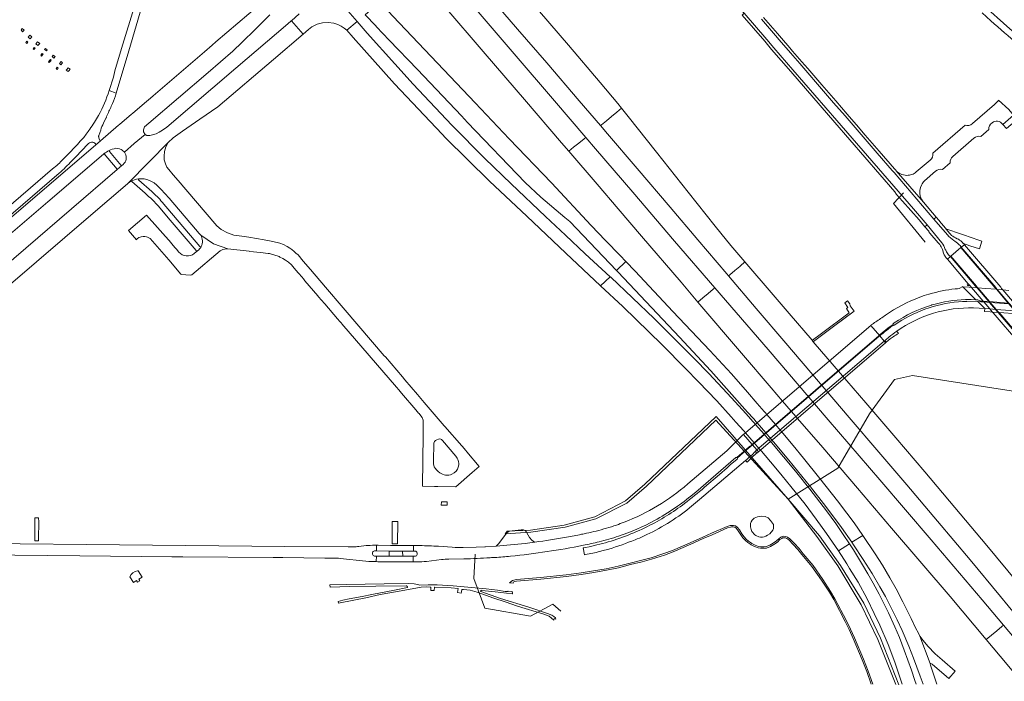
# Model space of a CAD drawing. Extents: x 148869 to 161638, y 453607 to 469810.
# Tile 745 of 1056: x 156221 to 156751, y 466502 to 466857. Entities that reach past the tile are written whole.
import ezdxf
from ezdxf.lldxf.tags import DXFTag

# ---------------------------------------------------------------- set-up
doc = ezdxf.new("R2010")
doc.units = 0
for name, color, linetype, lineweight in [('B-OI-RI-PERSLEIDING-G-niet meenemen', 190, 'RI-PERS', 18), ('B-RO-VH-VERHARDING_ASFALT-GV', 251, 'CONTINUOUS', 18), ('B-RO-VH-VERHARDING_BEDRIJFSVLOERPLAAT-GV', 251, 'CONTINUOUS', 18), ('B-RO-VH-VERHARDING_GESLOTEN-GV', 251, 'CONTINUOUS', 18), ('B-RO-VH-VERHARDING_GRASBETONSTEEN-GV', 251, 'CONTINUOUS', 18), ('B-RO-VH-VERHARDING_HALFVERHARDING_GRIND-GV', 251, 'CONTINUOUS', 18), ('B-RO-VH-VERHARDING_OPEN-GV', 251, 'CONTINUOUS', 18), ('B-RO-VH-VERHARDING_TEGEL_RUBBER-GV', 251, 'CONTINUOUS', 18)]:
    doc.layers.add(name, color=color, linetype=linetype, lineweight=lineweight)
tags = doc.linetypes.add('RI-PERS', pattern='A,7,-2,["P",Standard,S=1.8,R=0,X=-0.5,Y=-0.9],-2,7,-2,[102,NLCS.SHX,S=1,R=180,X=0,Y=0],-2', length=22).pattern_tags.tags
tags[6] = DXFTag(74, 10)

msp = doc.modelspace()

# ---------------------------------------------------------------- linework, layer by layer
at = {"layer": 'B-OI-RI-PERSLEIDING-G-niet meenemen'}
for p, q in [((156691.1, 466758.5), (156696.47, 466764.31)), ((156691.1, 466758.5), (156708.1, 466737.8)), ((156678.14, 466645.47), (156691.58, 466663.94)), ((156691.58, 466663.94), (156701.3, 466666.03)), ((156701.3, 466666.03), (156785.4, 466652.9)), ((156595.72, 466644.06), (156557.36, 466607.66)), ((156558.38, 466606.59), (156595.61, 466642.09)), ((156595.61, 466642.09), (156634.39, 466599.47)), ((156595.72, 466644.06), (156634.39, 466599.47)), ((156661.23, 466616.31), (156678.14, 466645.47)), ((156661.23, 466616.31), (156634.39, 466599.47)), ((156557.36, 466607.66), (156547, 466598.66)), ((156547.69, 466597.44), (156558.38, 466606.59)), ((156634.39, 466599.47), (156649.92, 466579.44)), ((156634.39, 466599.47), (156651.25, 466579.81)), ((156547, 466598.66), (156530.45, 466590.09)), ((156531.14, 466588.91), (156547.69, 466597.44)), ((156530.45, 466590.09), (156514.08, 466585.59)), ((156514.58, 466584.5), (156531.14, 466588.91)), ((156495.94, 466582.94), (156483.48, 466582.39)), ((156514.08, 466585.59), (156495.94, 466582.94)), ((156496.19, 466581.84), (156514.58, 466584.5)), ((156483.48, 466582.39), (156482.37, 466580.99)), ((156496.19, 466581.84), (156482.37, 466580.99)), ((156649.92, 466579.44), (156661.22, 466563.63)), ((156651.25, 466579.81), (156662.67, 466563.94)), ((156465.44, 466556.84), (156466.15, 466570.02)), ((156661.22, 466563.63), (156673.75, 466542.81)), ((156662.67, 466563.94), (156675.06, 466543.56)), ((156465.44, 466556.84), (156471.33, 466540.88)), ((156471.33, 466540.88), (156495.92, 466536.56)), ((156495.92, 466536.56), (156507.97, 466543.13)), ((156512.31, 466539.41), (156507.97, 466543.13)), ((156673.75, 466542.81), (156682.61, 466524.16)), ((156675.06, 466543.56), (156684.02, 466524.78)), ((156684.02, 466524.78), (156693.91, 466499.78)), ((156682.61, 466524.16), (156692.33, 466499.84))]:
    msp.add_line(p, q, dxfattribs=at)
at = {"layer": 'B-RO-VH-VERHARDING_ASFALT-GV', "flags": 128}
for points in [[(156469.49, 467024.76), (156476.63, 467016.41), (156489.06, 467001.98), (156506.35, 466981.99), (156540.66, 466942.3), (156553.99, 466926.83), (156569.78, 466908.56), (156571.73, 466906.3), (156599.9, 466873.59), (156603.5, 466869.39), (156610.81, 466860.92), (156622.99, 466846.83), (156626.71, 466842.39), (156636.98, 466830.54), (156660.69, 466803.18), (156701.87, 466755.63), (156709.1, 466747.05), (156717.06, 466737.5)], [(156350.37, 466865.63), (156326.79, 466845.5), (156324.89, 466843.81), (156320.68, 466840.2), (156293.03, 466816.47), (156291.61, 466815.25), (156288.41, 466812.55), (156281.96, 466807.03), (156281.54, 466806.68), (156274.98, 466801.06), (156274.92, 466801.02), (156274.49, 466800.65), (156264.77, 466792.22), (156262.1, 466790), (156212.1, 466747.1), (156216.49, 466742.41), (156217.65, 466743.42), (156236.49, 466759.52), (156265.14, 466784.11), (156266.56, 466785.27)], [(156283.41, 466866.46), (156283.35, 466865.84), (156276.05, 466841.87), (156272.54, 466829.89), (156271.74, 466826.59), (156269.51, 466819.31), (156273.28, 466817.95), (156279.98, 466840.69), (156287, 466864.48)], [(156371.66, 466860.61), (156367.38, 466856.86), (156373.8, 466849.7), (156376.63, 466852.12), (156378.45, 466853.61), (156381.3, 466854.99), (156384.11, 466855.78), (156387.09, 466855.97), (156390.22, 466855.62), (156392.4, 466854.9), (156394.25, 466854.03), (156395.84, 466852.95), (156397.2, 466851.85), (156402.69, 466856.4), (156394, 466866.56)], [(156786.33, 466821.08), (156800.63, 466809.93), (156815.98, 466797.49), (156831.8, 466784.11), (156845.06, 466772.54), (156856.49, 466762.07), (156858.7, 466764.73), (156847.49, 466774.98), (156834.37, 466786.54), (156816.58, 466801.5), (156799.54, 466815.25), (156788.52, 466823.81), (156783.39, 466827.8), (156768.36, 466839.92), (156753.63, 466852.48), (156738.48, 466866.17)], [(156277.67, 466786.14), (156282.9, 466790.81), (156288.72, 466795.78), (156287.94, 466797.04), (156287.82, 466798.27), (156288.43, 466799.75), (156290.82, 466801.83), (156322.71, 466829.1), (156335.93, 466840.56), (156341.01, 466845.43), (156347.96, 466852.19), (156355.83, 466860.01)], [(156671.18, 466800.87), (156667.28, 466805.4), (156666.2, 466806.63), (156660.02, 466813.79), (156652.51, 466822.48), (156645.02, 466831.17), (156641.88, 466834.79), (156636.87, 466840.58), (156635.37, 466842.31), (156630.82, 466847.55), (156628.72, 466850), (156621.22, 466858.7)], [(156738.78, 466861.14), (156743.45, 466856.91)], [(156216.46, 466715.24), (156259.56, 466752.28), (156279.31, 466769.16), (156291.18, 466781.13), (156301.21, 466791.37), (156303.91, 466793.97), (156308.93, 466797.49), (156318.28, 466803.91), (156327.84, 466810.66), (156357.71, 466835.98), (156373.8, 466849.7), (156367.38, 466856.86), (156367.29, 466856.79), (156365.57, 466855.19), (156337.5, 466831.34), (156300.43, 466799.58), (156298.16, 466797.95), (156296.35, 466796.9), (156294.63, 466795.99), (156292.77, 466795.43), (156291.28, 466795.09), (156289.78, 466795.11), (156288.72, 466795.78), (156282.9, 466790.81), (156277.67, 466786.14)], [(156720.07, 466741.68), (156712.8, 466750.16), (156706.71, 466757.39), (156691.36, 466775.22), (156690.45, 466776.27), (156682.28, 466785.72), (156674.79, 466794.4), (156666.15, 466804.41), (156665.07, 466805.65), (156658.88, 466812.81), (156651.38, 466821.5), (156643.88, 466830.19), (156640.75, 466833.81), (156635.73, 466839.6), (156629.68, 466846.58), (156627.58, 466849.02), (156620.08, 466857.71)], [(156620.08, 466857.71), (156627.58, 466849.02), (156629.68, 466846.58), (156635.73, 466839.6), (156640.75, 466833.81), (156643.88, 466830.19), (156651.38, 466821.5), (156658.88, 466812.81), (156665.07, 466805.65), (156666.15, 466804.41), (156674.79, 466794.4), (156682.28, 466785.72), (156690.45, 466776.27), (156691.36, 466775.22), (156706.71, 466757.39), (156712.8, 466750.16), (156714.01, 466751.17), (156707.17, 466759.24), (156692.5, 466776.2)], [(156273.28, 466817.95), (156269.51, 466819.31)], [(156747.02, 466813.45), (156746.17, 466812.61), (156745.33, 466811.79), (156733.49, 466801.53)], [(156749.76, 466801.26), (156749.93, 466801.07), (156755.64, 466806.02), (156753.06, 466809.19), (156747.56, 466814.18)], [(156266.37, 466801.81), (156267.65, 466804.53), (156267.82, 466804.45), (156268.03, 466804.94), (156267.87, 466805.01), (156268.7, 466806.8)], [(156692.1, 466776.67), (156691.59, 466777.26), (156683.42, 466786.7), (156675.92, 466795.38), (156671.18, 466800.87)], [(156729.53, 466800.74), (156712.18, 466785.58)], [(156264.31, 466792.9), (156263.98, 466793.82), (156263.89, 466794.03), (156263.86, 466794.13), (156263.84, 466794.24), (156263.82, 466794.35), (156263.8, 466794.46), (156263.8, 466794.57), (156263.8, 466794.68), (156263.8, 466794.79), (156263.82, 466794.9), (156263.84, 466795.01), (156263.9, 466795.23), (156264.9, 466798.06)], [(156738.05, 466794.63), (156742.35, 466798.32)], [(156262.1, 466790), (156264.77, 466792.22)], [(156354.95, 466731.7), (156355.61, 466731.62), (156360.85, 466730), (156361.12, 466729.8), (156362.73, 466729.07), (156364.23, 466728.18), (156365.86, 466727.01), (156367.39, 466725.58), (156368.91, 466723.87), (156371, 466721.31), (156371.39, 466720.96), (156373.02, 466719.06), (156373.9, 466718.05), (156374.7, 466716.97), (156381.66, 466708.86), (156382.07, 466708.46), (156385.18, 466704.8), (156385.32, 466704.56), (156392.15, 466696.58), (156392.23, 466696.54), (156393.41, 466695.2), (156394.33, 466694.21), (156394.58, 466693.85), (156423.9, 466659.78), (156423.9, 466659.78), (156425.17, 466658.37), (156426.52, 466656.65), (156434.25, 466647.62), (156435.73, 466645.9), (156436.08, 466645.61), (156437.05, 466644.45), (156437.73, 466643.51), (156438.24, 466642.05), (156438.33, 466640.9), (156438.2, 466634.24), (156437.93, 466606.59), (156444.36, 466606.39), (156444.58, 466606.38), (156446.08, 466606.4), (156455.58, 466606.22), (156455.77, 466606.27), (156464.63, 466613.89), (156468.38, 466617.06), (156461.73, 466625.07), (156461.11, 466625.72), (156459.22, 466628.03), (156459.09, 466628.26), (156449.89, 466638.72), (156449.51, 466639.05), (156438.81, 466651.53), (156435.12, 466655.85), (156428.37, 466663.81), (156427.12, 466665.37), (156417.99, 466676.03), (156417.34, 466676.72), (156396.25, 466701.3), (156395.27, 466702.49), (156385.77, 466713.54), (156377.62, 466723.01), (156373.75, 466727.52), (156370.98, 466730.96), (156369.88, 466731.9), (156368.82, 466732.73), (156367.63, 466733.81), (156366.51, 466734.59), (156365.21, 466735.42), (156363.21, 466736.5), (156361.23, 466737.16), (156357.45, 466738.16), (156352.69, 466739.09), (156344.61, 466740.51), (156340.75, 466740.98), (156336.46, 466741.62), (156333.08, 466742.75), (156329.72, 466744.68), (156327.4, 466746.56), (156326.18, 466747.9), (156306.46, 466770.96), (156303.8, 466774.08), (156301.47, 466776.92), (156300.54, 466778.16), (156299.77, 466779.97), (156299.08, 466782.02), (156298.93, 466784.07), (156299.14, 466786.58), (156299.94, 466789.11), (156301.21, 466791.37), (156291.18, 466781.13), (156279.31, 466769.16)], [(156722.99, 466783.93), (156734.3, 466793.7)], [(156266.78, 466785.22), (156273.72, 466777.04)], [(156275.99, 466778.97), (156269.55, 466786.57), (156269.42, 466786.86)], [(156269.5, 466787.1), (156270.18, 466787.43), (156271.14, 466787.78), (156272.09, 466788.07)], [(156277.01, 466779.63), (156276.24, 466778.95), (156273.7, 466776.78), (156199.97, 466713.45), (156183.78, 466699.54), (156164.22, 466682.82), (156157.71, 466677.18), (156162.02, 466672.38), (156162.36, 466672.67), (156164.24, 466674.25), (156183.64, 466688.35)], [(156273.7, 466776.78), (156276.24, 466778.95)], [(156710.71, 466781.9), (156706.52, 466778.32), (156703.33, 466775.55)], [(156717.41, 466776.87), (156721.59, 466780.48)], [(156239.05, 466777.21), (156185.05, 466730.84), (156140.22, 466692.35)], [(156141.21, 466687.94), (156187.67, 466727.78), (156242.57, 466774.85)], [(156692.5, 466776.2), (156707.17, 466759.24)], [(156707.7, 466770.75), (156713.72, 466775.94)], [(156281.68, 466770.41), (156288.79, 466764.07), (156290.11, 466762.9)], [(156292.3, 466765), (156285.36, 466771.13)], [(156291.07, 466771.04), (156292.29, 466770.49), (156293.62, 466769.68), (156295.04, 466768.41), (156297.38, 466766.17), (156299.46, 466763.93), (156301.65, 466761.47), (156315.93, 466744.71), (156317.89, 466742.41)], [(156318.28, 466735.45), (156297.94, 466759.33)], [(156306.95, 466732.45), (156305.65, 466733.97), (156305.02, 466734.69), (156302.94, 466737.11), (156302.77, 466737.3), (156302.75, 466737.38), (156289.57, 466752.35), (156279.81, 466744.01), (156284.08, 466738.99)], [(156295.76, 466757.25), (156302.22, 466749.69), (156316.26, 466733.23)], [(156717.06, 466737.5), (156709.1, 466747.05), (156707.97, 466746.09), (156710.08, 466743.64), (156710.09, 466743.34), (156710.68, 466742.65), (156715.14, 466737.44)], [(156721.19, 466742.67), (156719.58, 466744.57), (156718.08, 466746.33), (156716.67, 466747.99), (156715.39, 466749.54), (156714.01, 466751.17), (156712.8, 466750.16), (156720.07, 466741.68)], [(156284.08, 466738.99), (156284.14, 466739.28), (156284.48, 466739.62), (156285.42, 466740.21), (156286.1, 466740.52), (156286.67, 466740.7), (156287.66, 466740.85), (156288.54, 466740.77), (156289.45, 466740.6), (156290.08, 466740.39), (156291.12, 466739.93), (156291.48, 466739.67), (156301.5, 466728.3), (156308, 466720.59), (156308.32, 466720.37), (156313.03, 466720.11), (156313.9, 466720.2), (156329.04, 466733.05), (156329.78, 466733.52), (156330.53, 466733.86), (156332.55, 466734.22), (156333.31, 466734.14), (156325.48, 466736.84), (156318.65, 466741.5)], [(156318.65, 466741.5), (156325.48, 466736.84), (156333.31, 466734.14), (156344.68, 466732.96), (156345.09, 466732.81), (156350.72, 466732.3), (156354.95, 466731.7)], [(156715.14, 466737.44), (156715.92, 466736.53)], [(156725.3, 466739.64), (156724.41, 466740.1), (156723.72, 466740.48)], [(156727.55, 466735.02), (156729.19, 466736.43)], [(156729.19, 466736.43), (156728.68, 466737.03), (156728.58, 466737.15)], [(156317.65, 466733.74), (156316.27, 466732.56), (156315.19, 466731.66)], [(156316.27, 466732.56), (156317.65, 466733.74)], [(156717.36, 466733.77), (156717.95, 466731.85)], [(156721.68, 466730), (156721.92, 466730.21), (156727.3, 466734.83), (156727.55, 466735.02)], [(156718.35, 466730.97), (156718.44, 466730.8)], [(156719.58, 466729.15), (156720.05, 466728.6), (156720.2, 466728.73), (156721.68, 466730)], [(156779.19, 466662.65), (156747.36, 466699.92), (156747.15, 466700.17), (156745.89, 466701.64), (156742.66, 466705.42), (156742.32, 466705.82), (156735.98, 466713.25), (156735.34, 466714), (156735.18, 466714.18), (156721.68, 466730), (156720.2, 466728.73), (156720.05, 466728.6), (156731.31, 466715.45), (156732.2, 466714.41), (156732.35, 466714.22), (156733, 466713.47), (156739.32, 466706.05), (156739.67, 466705.64), (156742.88, 466701.87), (156744.14, 466700.39), (156744.35, 466700.14), (156744.67, 466699.76), (156758.81, 466683.2)], [(156710.31, 466709.87), (156710.08, 466709.8)], [(156729.77, 466706.96), (156732.79, 466706.92), (156735.41, 466706.81), (156728.4, 466713.8), (156728.41, 466713.87), (156726.37, 466712.81), (156725.52, 466712.72), (156724.29, 466712.63)], [(156753.16, 466711.87), (156749.93, 466712.14), (156749.88, 466712.14), (156746.85, 466712.39), (156746.6, 466712.41), (156746.41, 466712.43), (156740.46, 466712.92), (156736.42, 466713.22), (156736.22, 466713.23), (156735.98, 466713.25), (156733.15, 466713.46), (156733, 466713.47), (156731.79, 466713.55), (156728.4, 466713.8), (156735.41, 466706.81), (156736.47, 466706.76), (156737.75, 466706.16), (156739.32, 466706.05), (156739.44, 466706.04), (156742.32, 466705.82), (156742.56, 466705.8), (156742.76, 466705.79), (156752.71, 466705.05)], [(156734.15, 466702.43), (156740.15, 466702.08), (156736.4, 466705.82), (156730.55, 466706.04), (156730.56, 466705.9)], [(156753.03, 466704.67), (156743.1, 466705.39), (156742.9, 466705.41), (156742.66, 466705.42), (156739.79, 466705.63), (156739.67, 466705.64), (156738.12, 466705.75), (156736.4, 466705.82), (156740.15, 466702.08), (156742.88, 466701.87), (156742.99, 466701.86), (156745.89, 466701.64), (156746.13, 466701.62), (156746.33, 466701.61), (156756.29, 466700.85)], [(156711.53, 466703.95), (156711.75, 466704.01), (156711.96, 466704.08)], [(156756.29, 466700.85), (156746.33, 466701.61), (156746.13, 466701.62), (156745.89, 466701.64), (156742.99, 466701.86), (156742.88, 466701.87), (156740.15, 466702.08), (156740.06, 466700.55), (156740.05, 466700.46), (156743.07, 466700.23), (156744.35, 466700.14), (156744.35, 466700.14), (156744.45, 466700.13), (156747.36, 466699.92), (156747.6, 466699.9), (156747.8, 466699.89), (156757.73, 466699.16)], [(156690.86, 466693.9), (156691.46, 466694.32)], [(156695.54, 466695.77), (156691.45, 466693.1)], [(156679.16, 466693.27), (156678.88, 466693.02), (156683.7, 466687.38), (156684, 466687.62), (156683.73, 466687.93)], [(156690.37, 466693.23), (156690.6, 466692.91), (156690.85, 466693.09)], [(156690.85, 466693.09), (156690.6, 466692.91)], [(156693.77, 466688.72), (156692.95, 466689.9)], [(156684, 466687.62), (156683.7, 466687.38), (156686.07, 466684.62), (156686.85, 466683.71), (156687.13, 466683.96), (156686.36, 466684.86)], [(156686.36, 466684.86), (156687.13, 466683.96), (156689.32, 466685.82), (156689.36, 466685.78)], [(156689.36, 466685.78), (156690.97, 466686.95)], [(156607.17, 466621.76), (156607.28, 466621.85), (156607.02, 466622.16), (156611.68, 466626.16), (156613.86, 466628.04), (156614.12, 466627.74), (156614.41, 466627.98), (156614.68, 466628.21), (156614.42, 466628.51), (156615.03, 466629.04), (156610.45, 466634.38), (156610.14, 466634.11), (156609.57, 466633.62), (156609.3, 466633.4), (156607.24, 466631.35), (156601.41, 466625.57), (156580.54, 466607.72)], [(156616.85, 466625.14), (156616.75, 466625.26), (156617.63, 466626.01), (156615.29, 466628.73), (156614.68, 466628.21), (156614.41, 466627.98), (156614.12, 466627.74), (156611.94, 466625.86), (156607.28, 466621.85), (156607.17, 466621.76)], [(156581.42, 466594.82), (156586.8, 466599.3), (156611.54, 466620.4), (156611.6, 466620.35)], [(156583.24, 466602.13), (156584.76, 466603.41), (156606.4, 466621.92)], [(156607.06, 466621.16), (156603.29, 466618.01), (156601.65, 466616.34), (156597.59, 466612.84), (156589.47, 466605.95)], [(156611.6, 466620.35), (156612.37, 466619.53), (156612.45, 466619.45), (156615.09, 466622.18)], [(156615.09, 466622.18), (156617.31, 466624.08), (156617.57, 466624.3), (156616.85, 466625.14)], [(156714.4, 466500), (156710.97, 466510.36), (156710.81, 466511.04), (156710.83, 466511.18), (156705.33, 466525.85), (156704.44, 466527.48), (156703, 466530.33), (156700.65, 466535.43), (156696.19, 466544.35), (156692.54, 466551.3), (156689.18, 466557.31), (156685.18, 466563.99), (156681.24, 466570.22), (156674.62, 466580.1), (156668.61, 466576.39), (156669.58, 466574.99), (156674.76, 466567.1), (156679.56, 466559.55), (156683.76, 466552.43), (156686.7, 466547.13), (156690.01, 466540.84), (156693.04, 466534.6), (156695.67, 466528.91), (156699.38, 466520.43), (156701.86, 466514.13), (156705.46, 466504.34), (156706.98, 466500)], [(156400.64, 466573.91), (156397.92, 466573.86), (156363.93, 466574.16), (156274.96, 466574.95), (156203.6, 466575.65)], [(156407.6, 466574.58), (156403.64, 466574.15)], [(156412.1, 466571.74), (156413.12, 466571.73), (156413.16, 466574.76), (156412.05, 466574.77)], [(156436.46, 466574.58), (156435.47, 466574.58), (156433.05, 466574.6), (156432.99, 466571.58), (156433.94, 466571.59)], [(156453.91, 466573.75), (156446.45, 466574.25)], [(156498.19, 466576.45), (156498.07, 466576.43), (156493.09, 466575.78), (156483.26, 466574.74), (156477.44, 466574.27), (156477.27, 466574.25), (156471.81, 466573.93), (156471.4, 466573.91), (156466.8, 466573.69), (156459.8, 466573.48)], [(156534.64, 466575.68), (156530.23, 466574.65), (156528.37, 466574.18), (156524.69, 466573.4), (156524.27, 466573.32)], [(156524.27, 466573.32), (156525, 466569.63), (156526.45, 466569.9)], [(156534.21, 466571.69), (156538.1, 466572.71)], [(156703.26, 466500), (156702.62, 466502.08), (156700.77, 466507.55), (156696.88, 466518.43), (156694.3, 466525.19), (156691.87, 466530.83), (156688.43, 466538.45), (156683.44, 466548.53), (156680.07, 466554.4), (156677.36, 466559.38), (156674.51, 466564.3), (156669.53, 466572.35), (156667.37, 466575.6), (156661.45, 466571.84), (156665.95, 466564.77), (156667.41, 466562.28), (156672.08, 466554.84), (156676.91, 466545.9), (156680.75, 466538.08), (156683.76, 466531.81), (156688.14, 466521.47), (156691.74, 466511.91), (156695.83, 466500)], [(156192.59, 466569.69), (156198.17, 466569.62), (156200.6, 466569.6), (156200.92, 466569.61), (156253.64, 466569.1), (156303.09, 466568.63), (156309.1, 466568.54), (156357.67, 466568.15), (156362.87, 466568.12), (156385.46, 466567.91), (156390.15, 466567.88)], [(156393.57, 466567.72), (156407.5, 466566.25), (156408.99, 466566.11), (156410.48, 466566.01), (156411.93, 466565.95), (156413.04, 466565.95), (156413.11, 466568.96), (156412.14, 466568.96)], [(156411.09, 466570.77), (156411.09, 466569.94)], [(156411.09, 466569.94), (156411.09, 466570.77)], [(156419.93, 466568.91), (156419.91, 466571.68), (156413.12, 466571.73), (156412.1, 466571.74)], [(156412.14, 466568.96), (156413.11, 466568.96), (156413.92, 466568.95), (156419.93, 466568.91)], [(156432.99, 466571.58), (156427.22, 466571.63), (156427.23, 466568.88), (156432.95, 466568.86), (156434.05, 466568.85)], [(156432.95, 466568.86), (156432.89, 466565.84), (156434.99, 466565.84)], [(156434.05, 466568.85), (156432.95, 466568.86)], [(156433.94, 466571.59), (156432.99, 466571.58)], [(156435.01, 466569.81), (156434.99, 466570.6)], [(156434.99, 466570.6), (156435.01, 466569.81)], [(156440.12, 466566.11), (156448.05, 466567.05)], [(156452.04, 466567.36), (156460.02, 466567.46)]]:
    msp.add_lwpolyline(points, dxfattribs=at)
for points in [[(156412.74, 466854.09), (156413.25, 466853.56), (156420.04, 466846.4), (156435.25, 466830.58), (156458.83, 466805.67), (156462.16, 466802.15), (156493.07, 466769.9), (156501.57, 466762.03), (156514.36, 466751.13), (156517.07, 466748.89), (156542.16, 466722.58), (156547.16, 466727.44), (156544.12, 466730.56), (156536.31, 466738.73), (156528.56, 466746.71), (156507.22, 466769.71), (156484.52, 466793.41), (156466.23, 466812.69), (156422.09, 466859.23), (156415.02, 466866.82), (156407.1, 466860.1)], [(156709.1, 466747.05), (156701.87, 466755.63), (156660.69, 466803.18), (156636.98, 466830.54), (156626.71, 466842.39), (156622.99, 466846.83), (156610.81, 466860.92), (156609.67, 466859.95), (156621.85, 466845.85), (156625.57, 466841.42), (156635.84, 466829.56), (156659.55, 466802.2), (156691.89, 466764.86), (156692.76, 466763.51), (156695.87, 466759.84), (156704.84, 466749.73), (156707.97, 466746.09)], [(156538.69, 466719.21), (156525.38, 466731.55), (156514.73, 466741.59), (156503.99, 466751.53), (156485.49, 466769.21), (156471.46, 466782.84), (156453.8, 466800.54), (156453.62, 466800.73), (156432.81, 466822.74), (156423.05, 466833.63), (156408.06, 466850.13), (156402.69, 466856.4), (156397.2, 466851.85), (156400.69, 466847.82), (156422.9, 466823.01), (156448.49, 466795.85), (156450.3, 466793.94), (156473.96, 466770.51), (156493.9, 466751.8), (156514.94, 466731.91), (156533.66, 466714.32)], [(156755.64, 466806.02), (156749.93, 466801.07), (156751.82, 466798.93), (156754.1, 466800.9), (156757.36, 466803.63), (156757.48, 466803.78)], [(156759.75, 466700.59), (156756.48, 466704.41), (156756.16, 466704.79), (156749.88, 466712.14), (156749.19, 466712.95), (156749.02, 466713.15), (156748.71, 466713.51), (156729.19, 466736.43), (156727.55, 466735.02), (156746.02, 466713.37), (156746.18, 466713.18), (156746.85, 466712.39), (156753.14, 466705.02), (156753.47, 466704.63), (156756.72, 466700.82), (156757.96, 466699.37), (156758.16, 466699.13), (156787.2, 466665.09), (156788.83, 466666.47), (156784.84, 466671.14), (156762.11, 466697.82), (156761.18, 466698.91), (156760.98, 466699.15)], [(156742.76, 466705.79), (156743.1, 466705.39), (156746.33, 466701.61), (156747.58, 466700.14), (156747.8, 466699.89), (156779.52, 466662.73), (156781.6, 466660.29), (156786.44, 466664.43), (156786.98, 466664.89), (156757.73, 466699.16), (156757.52, 466699.4), (156756.29, 466700.85), (156753.03, 466704.67), (156752.71, 466705.05), (156746.41, 466712.43), (156745.74, 466713.21), (156745.58, 466713.4), (156727.3, 466734.83), (156721.92, 466730.21), (156735.62, 466714.15), (156735.78, 466713.97), (156736.42, 466713.22)], [(156625.07, 466632.05), (156625.78, 466631.22), (156626.19, 466630.74), (156626.2, 466630.73), (156626.53, 466630.35), (156634.82, 466620.45), (156646.44, 466606.17), (156654.75, 466595.63), (156663.1, 466584.34), (156668.61, 466576.39), (156674.62, 466580.1), (156669.96, 466586.75), (156666.02, 466592.05), (156661, 466598.59), (156651.53, 466610.67), (156642.77, 466621.59), (156637.07, 466628.51), (156631.57, 466635.03), (156631.42, 466635.21), (156631.37, 466635.26), (156631, 466635.69), (156630.26, 466636.56), (156627.61, 466639.66), (156623.03, 466645.03), (156622.1, 466646.11), (156621.54, 466646.78), (156617.88, 466651), (156612.67, 466657.02), (156603.91, 466666.97), (156592.41, 466679.45), (156572.51, 466700.58), (156552.26, 466722.2), (156547.16, 466727.44), (156542.16, 466722.58), (156543.03, 466721.67), (156576.06, 466686.68), (156592.88, 466668.6), (156612.61, 466646.44), (156615.78, 466642.87), (156616.86, 466641.61), (156616.87, 466641.6), (156617.79, 466640.53), (156622.39, 466635.17)], [(156625.02, 466630.57), (156624.3, 466631.38), (156621.56, 466634.47), (156616.87, 466639.75), (156615.94, 466640.81), (156615.93, 466640.81), (156615.59, 466641.2), (156611.64, 466645.6), (156604.04, 466654.05), (156591.8, 466667.12), (156583.91, 466675.3), (156574.45, 466684.79), (156562.34, 466696.76), (156539.05, 466718.88), (156538.69, 466719.21), (156533.66, 466714.32), (156545.53, 466703.18), (156566.8, 466682.48), (156579.35, 466669.86), (156586.33, 466662.67), (156596.11, 466652.38), (156603.89, 466643.8), (156606.37, 466641.03), (156610.59, 466636.3), (156611.55, 466635.2), (156616.2, 466629.87), (156618.94, 466626.72), (156619.63, 466625.94), (156620.06, 466625.44), (156627.01, 466617.25), (156631.23, 466612.12), (156635.94, 466606.4), (156643.57, 466596.85), (156649.49, 466588.87), (156655.12, 466581.11), (156659.96, 466574.19), (156661.45, 466571.84), (156667.37, 466575.6), (156664.06, 466580.6), (156660.02, 466586.39), (156655.11, 466593.32), (156646.06, 466605), (156638.42, 466614.61), (156625.45, 466630.08), (156625.44, 466630.09)], [(156683.7, 466687.38), (156678.88, 466693.02), (156610.45, 466634.38), (156615.03, 466629.04), (156683.16, 466687.45), (156683.43, 466687.16)], [(156683.7, 466687.38), (156683.43, 466687.16), (156615.29, 466628.73), (156617.63, 466626.01), (156686.07, 466684.62)], [(156686.85, 466683.71), (156686.07, 466684.62), (156617.63, 466626.01), (156618.45, 466625.05)], [(156454.9, 466613.77), (156453.71, 466613.02), (156452.87, 466612.71), (156452.01, 466612.49), (156451.09, 466612.41), (156450.3, 466612.51), (156449.58, 466612.68), (156448.56, 466613.01), (156447.29, 466613.66), (156446.36, 466614.35), (156445.37, 466615.34), (156444.69, 466616.16), (156444.17, 466617), (156443.94, 466617.69), (156443.77, 466618.62), (156443.74, 466620.02), (156444.04, 466629.66), (156444.15, 466630.21), (156444.35, 466630.6), (156444.85, 466631.11), (156445.57, 466631.48), (156446.55, 466631.89), (156447.09, 466632), (156447.67, 466631.86), (156448.06, 466631.63), (156448.67, 466631.03), (156455.77, 466622.76), (156456.56, 466621.69), (156456.91, 466620.97), (156457.22, 466619.9), (156457.37, 466618.79), (156457.35, 466617.94), (156457.05, 466616.72), (156456.62, 466615.61), (156455.92, 466614.65)], [(156617.63, 466626.01), (156616.75, 466625.26), (156616.85, 466625.14), (156617.57, 466624.3), (156618.45, 466625.05)], [(156424.49, 466575.57), (156424.55, 466587.53), (156421.66, 466587.53), (156421.58, 466575.55)], [(156425.95, 466571.65), (156427.22, 466571.63), (156432.99, 466571.58), (156433.05, 466574.6), (156425.34, 466574.67), (156420.68, 466574.71), (156414.04, 466574.77), (156413.16, 466574.76), (156413.12, 466571.73), (156419.91, 466571.68)], [(156425.99, 466568.87), (156419.93, 466568.91), (156413.92, 466568.95), (156413.11, 466568.96), (156413.04, 466565.95), (156413.93, 466565.92), (156414.58, 466565.93), (156419.93, 466565.9), (156426.01, 466565.86), (156432.89, 466565.84), (156432.95, 466568.86), (156427.23, 466568.88)], [(156710.83, 466511.18), (156711.12, 466511.2), (156711.8, 466510.82), (156720.79, 466503.18), (156724.2, 466506.97), (156717.23, 466513.13), (156713.51, 466516.38), (156709.57, 466520.51), (156706.96, 466523.61), (156705.33, 466525.85)]]:
    msp.add_lwpolyline(points, close=True, dxfattribs=at)
at = {"layer": 'B-RO-VH-VERHARDING_ASFALT-GV'}
for points in [[(156743.45, 466856.91, 0.003273), (156758.09, 466844.05)], [(156269.51, 466819.31, -0.038845), (156263.8, 466806)], [(156271.19, 466812.3, 0.026019), (156273.28, 466817.95)], [(156268.7, 466806.8, 0.004895), (156271.19, 466812.3)], [(156747.56, 466814.18, -0.04053), (156747.02, 466813.45)], [(156263.8, 466806, -0.014972), (156259.06, 466798.59)], [(156264.9, 466798.06, -0.030807), (156266.37, 466801.81)], [(156733.49, 466801.53, -0.263812), (156729.53, 466800.74)], [(156742.35, 466798.32, -0.264578), (156744.06, 466802.05)], [(156744.06, 466802.05, -0.402176), (156749.76, 466801.26)], [(156257.16, 466795.88, -0.024851), (156253.26, 466791.32)], [(156259.06, 466798.59, -0.005861), (156257.16, 466795.88)], [(156734.3, 466793.7, -0.25055), (156738.05, 466794.63)], [(156253.26, 466791.32, -0.01206), (156244.71, 466782.38)], [(156249.4, 466781.47, 0.016898), (156257.91, 466790.54)], [(156257.91, 466790.54, -0.184265), (156260, 466791.55)], [(156260, 466791.55, -0.236177), (156262.14, 466790.72)], [(156262.14, 466790.72, -0.394722), (156262.1, 466790)], [(156264.77, 466792.22, -0.116767), (156264.31, 466792.9)], [(156266.56, 466785.27, -0.046629), (156269.5, 466787.1)], [(156269.5, 466787.1, 0.046629), (156266.56, 466785.27)], [(156266.56, 466785.27, -0.278195), (156266.78, 466785.22)], [(156269.42, 466786.86, -0.402768), (156269.5, 466787.1)], [(156272.09, 466788.07, -0.204951), (156275.92, 466787.63)], [(156275.92, 466787.63, -0.122197), (156277.67, 466786.14)], [(156277.67, 466786.14, -0.045001), (156278.1, 466785.4)], [(156278.1, 466785.4, -0.161384), (156278.52, 466782.35)], [(156712.18, 466785.58, -0.288368), (156710.71, 466781.9)], [(156244.71, 466782.38, -0.032237), (156239.05, 466777.21)], [(156242.57, 466774.85, 0.015986), (156249.4, 466781.47)], [(156276.24, 466778.95, -0.381451), (156275.99, 466778.97)], [(156278.52, 466782.35, -0.180614), (156277.01, 466779.63)], [(156721.59, 466780.48, -0.248234), (156722.99, 466783.93)], [(156273.72, 466777.04, -0.300681), (156273.7, 466776.78)], [(156692.5, 466776.2, -0.019406), (156692.1, 466776.67)], [(156694.78, 466774.51, -0.091652), (156692.5, 466776.2)], [(156698.27, 466773.72, -0.116481), (156694.78, 466774.51)], [(156700.97, 466774.18, -0.08929), (156698.27, 466773.72)], [(156703.33, 466775.55, -0.089301), (156700.97, 466774.18)], [(156713.72, 466775.94, -0.257753), (156717.41, 466776.87)], [(156279.31, 466769.16, -0.051144), (156281.1, 466770.47)], [(156285.25, 466771.83, 0.095241), (156281.1, 466770.47)], [(156281.1, 466770.47, -0.095241), (156285.25, 466771.83)], [(156281.1, 466770.47, -0.288121), (156281.68, 466770.41)], [(156285.36, 466771.13, -0.419446), (156285.25, 466771.83)], [(156285.25, 466771.83, -0.122988), (156291.07, 466771.04)], [(156705.45, 466762.61, -0.180075), (156706.09, 466768.52)], [(156706.09, 466768.52, -0.081611), (156707.7, 466770.75)], [(156290.11, 466762.9, -0.039285), (156295.76, 466757.25)], [(156297.94, 466759.33, 0.036231), (156292.3, 466765)], [(156707.17, 466759.24, -0.111781), (156705.45, 466762.61)], [(156317.89, 466742.41, -0.052178), (156318.65, 466741.5)], [(156723.43, 466738.77, -0.050979), (156720.07, 466741.68)], [(156720.07, 466741.68, 0.050979), (156723.43, 466738.77)], [(156723.72, 466740.48, -0.108036), (156721.19, 466742.67)], [(156318.65, 466741.5, -0.141402), (156319.57, 466738.54)], [(156319.57, 466738.54, -0.134205), (156318.96, 466735.44)], [(156715.92, 466736.53, -0.098177), (156717.36, 466733.77)], [(156718.94, 466733.9, 0.057445), (156717.06, 466737.5)], [(156717.06, 466737.5, -0.057445), (156718.94, 466733.9)], [(156726.07, 466736.76, 0.062343), (156723.43, 466738.77)], [(156723.43, 466738.77, -0.062343), (156726.07, 466736.76)], [(156727.76, 466738.03, 0.084989), (156725.3, 466739.64)], [(156727.55, 466735.02, 0.042739), (156726.07, 466736.76)], [(156726.07, 466736.76, -0.042739), (156727.55, 466735.02)], [(156728.58, 466737.15, 0.034824), (156727.76, 466738.03)], [(156315.19, 466731.66, -0.404454), (156306.95, 466732.45)], [(156316.26, 466733.23, -0.385173), (156316.27, 466732.56)], [(156317.65, 466733.74, 0.065091), (156318.96, 466735.44)], [(156318.96, 466735.44, -0.065091), (156317.65, 466733.74)], [(156318.96, 466735.44, -0.41376), (156318.28, 466735.45)], [(156717.95, 466731.85, 0.026082), (156718.35, 466730.97)], [(156719.89, 466732.13, -0.042581), (156718.94, 466733.9)], [(156718.94, 466733.9, 0.042581), (156719.89, 466732.13)], [(156721.68, 466730, -0.058944), (156719.89, 466732.13)], [(156719.89, 466732.13, 0.058944), (156721.68, 466730)], [(156718.44, 466730.8, 0.054339), (156719.58, 466729.15)], [(156724.29, 466712.63, 0.044209), (156710.31, 466709.87)], [(156710.08, 466709.8, 0.063829), (156691.16, 466701.35)], [(156730.56, 466705.9, 0.133072), (156695.54, 466695.77)], [(156711.96, 466704.08, -0.064772), (156729.77, 466706.96)], [(156691.16, 466701.35, 0.016303), (156686.75, 466698.47)], [(156691.46, 466694.32, -0.074534), (156711.53, 466703.95)], [(156692.95, 466689.9, -0.164437), (156734.15, 466702.43)], [(156681.53, 466694.91, 0.001248), (156679.16, 466693.27)], [(156686.75, 466698.47, 0.002346), (156681.53, 466694.91)], [(156683.73, 466687.93, -0.007884), (156685.92, 466689.79)], [(156686.19, 466689.48, 0.007659), (156684, 466687.62)], [(156685.92, 466689.79, -0.014292), (156690.37, 466693.23)], [(156690.6, 466692.91, 0.014031), (156686.19, 466689.48)], [(156688.58, 466686.68, -0.016384), (156692.95, 466689.9)], [(156692.95, 466689.9, 0.016384), (156688.58, 466686.68)], [(156690.68, 466693.33, -0.336853), (156690.86, 466693.9)], [(156690.85, 466693.09, -0.148188), (156690.68, 466693.33)], [(156691.45, 466693.1, -0.337088), (156690.85, 466693.09)], [(156690.97, 466686.95, -0.010307), (156693.77, 466688.72)], [(156686.36, 466684.86, -0.008632), (156688.58, 466686.68)], [(156688.58, 466686.68, 0.008632), (156686.36, 466684.86)], [(156606.4, 466621.92, -0.475981), (156607.17, 466621.76)], [(156607.17, 466621.76, -0.336187), (156607.06, 466621.16)], [(156614.47, 466622.91, -0.007556), (156611.6, 466620.35)], [(156611.6, 466620.35, 0.007556), (156614.47, 466622.91)], [(156616.85, 466625.14, -0.006218), (156614.47, 466622.91)], [(156614.47, 466622.91, 0.006218), (156616.85, 466625.14)], [(156580.54, 466607.72, -0.085076), (156546.28, 466587.17)], [(156589.47, 466605.95, -0.009744), (156578.77, 466597.24)], [(156573.66, 466594.87, 0.02448), (156583.24, 466602.13)], [(156556.78, 466579.72, 0.06264), (156581.42, 466594.82)], [(156578.77, 466597.24, -0.043771), (156558.83, 466584.82)], [(156562.57, 466588.07, 0.025327), (156573.66, 466594.87)], [(156542.16, 466585.65, -0.019984), (156531.26, 466582.42)], [(156558.83, 466584.82, -0.049081), (156534.64, 466575.68)], [(156546.28, 466587.17, -0.009426), (156542.16, 466585.65)], [(156543.26, 466579.68, 0.045034), (156562.57, 466588.07)], [(156515.34, 466579.1, -0.011889), (156498.19, 466576.45)], [(156523.36, 466580.65, 0.001249), (156515.34, 466579.1)], [(156526.07, 466581.2, -0.004828), (156523.36, 466580.65)], [(156531.26, 466582.42, -0.009055), (156526.07, 466581.2)], [(156532.79, 466576.63, 0.01861), (156543.26, 466579.68)], [(156538.1, 466572.71, 0.020548), (156552.2, 466577.71)], [(156552.2, 466577.71, 0.022813), (156556.78, 466579.72)], [(156403.64, 466574.15, -0.020675), (156400.64, 466573.91)], [(156412.05, 466574.77, 0.021807), (156407.6, 466574.58)], [(156446.45, 466574.25, 0.009005), (156436.46, 466574.58)], [(156459.8, 466573.48, -0.024278), (156453.91, 466573.75)], [(156485.24, 466568.89, 0.025719), (156524.36, 466574.78)], [(156524.36, 466574.78, 0.014695), (156532.79, 466576.63)], [(156390.15, 466567.88, -0.019884), (156393.57, 466567.72)], [(156412.1, 466571.74, 0.429726), (156411.09, 466570.77)], [(156411.09, 466570.77, -0.429726), (156412.1, 466571.74)], [(156411.09, 466569.94, 0.401864), (156412.14, 466568.96)], [(156412.14, 466568.96, -0.401864), (156411.09, 466569.94)], [(156434.99, 466570.6, 0.418036), (156433.94, 466571.59)], [(156433.94, 466571.59, -0.418036), (156434.99, 466570.6)], [(156434.05, 466568.85, 0.398018), (156435.01, 466569.81)], [(156435.01, 466569.81, -0.398018), (156434.05, 466568.85)], [(156448.05, 466567.05, -0.035065), (156452.04, 466567.36)], [(156460.02, 466567.46, 0.01165), (156474.35, 466568.09)], [(156474.35, 466568.09, 0.004198), (156476.75, 466568.2)], [(156476.75, 466568.2, 0.015069), (156485.24, 466568.89)], [(156526.45, 466569.9, 0.015457), (156534.21, 466571.69)], [(156434.99, 466565.84, 0.027687), (156440.12, 466566.11)]]:
    msp.add_lwpolyline(points, format="xyb", dxfattribs=at)
at = {"layer": 'B-RO-VH-VERHARDING_BEDRIJFSVLOERPLAAT-GV'}
for points in [[(156685.92, 466689.79, 0.007884), (156683.73, 466687.93)], [(156684, 466687.62, -0.007659), (156686.19, 466689.48)], [(156690.37, 466693.23, 0.014292), (156685.92, 466689.79)], [(156686.19, 466689.48, -0.014031), (156690.6, 466692.91)]]:
    msp.add_lwpolyline(points, format="xyb", dxfattribs=at)
at = {"layer": 'B-RO-VH-VERHARDING_BEDRIJFSVLOERPLAAT-GV', "flags": 128}
for points in [[(156690.6, 466692.91), (156690.37, 466693.23)], [(156683.73, 466687.93), (156684, 466687.62)]]:
    msp.add_lwpolyline(points, dxfattribs=at)
for points in [[(156683.43, 466687.16), (156683.16, 466687.45), (156615.03, 466629.04), (156615.29, 466628.73)], [(156614.12, 466627.74), (156613.86, 466628.04), (156611.68, 466626.16), (156607.02, 466622.16), (156607.28, 466621.85), (156611.94, 466625.86)], [(156615.29, 466628.73), (156615.03, 466629.04), (156614.42, 466628.51), (156614.68, 466628.21)]]:
    msp.add_lwpolyline(points, close=True, dxfattribs=at)
at = {"layer": 'B-RO-VH-VERHARDING_GESLOTEN-GV', "flags": 128}
for points in [[(156544.95, 466809.78), (156542.84, 466812.44), (156533.48, 466823.59), (156516.36, 466843.72), (156500.7, 466861.89), (156484.76, 466880.58), (156468.37, 466899.68), (156456.2, 466913.9), (156453.55, 466911.6), (156450.61, 466909.06), (156447.85, 466906.67), (156445.26, 466904.44), (156444.7, 466903.95), (156456.9, 466889.76), (156473.18, 466870.79), (156489.03, 466852.33), (156504.67, 466834.19), (156522.18, 466813.71), (156533.53, 466800.49), (156534.05, 466800.91), (156536.73, 466803.09), (156539.44, 466805.29), (156542.31, 466807.63)], [(156516.53, 466786.66), (156519.15, 466788.79), (156521.97, 466791.09), (156524.79, 466793.38), (156525.65, 466794.08), (156508.8, 466813.81), (156487.25, 466839), (156462.35, 466868.13), (156437.25, 466897.51), (156436.27, 466896.66), (156433.51, 466894.27), (156430.8, 466891.93), (156428.11, 466889.6), (156448.81, 466865.66), (156471.6, 466839.03), (156492.68, 466814.59), (156512.58, 466791.21)], [(156602.42, 466719.59), (156603.18, 466720.24), (156605.81, 466722.49), (156608.48, 466724.78), (156608.67, 466724.93), (156611.24, 466727.14), (156610.18, 466728.39), (156603.72, 466736.05), (156598.2, 466742.7), (156595.27, 466746.35), (156580.76, 466764.64), (156563.65, 466786.25), (156548.47, 466805.35), (156544.95, 466809.78), (156542.31, 466807.63), (156539.44, 466805.29), (156536.73, 466803.09), (156534.05, 466800.91), (156533.53, 466800.49), (156537.34, 466796.04), (156553.23, 466777.47), (156571.1, 466756.52), (156585.95, 466739.01), (156601.45, 466720.72)], [(156516.53, 466786.66), (156531.79, 466769.05), (156543.16, 466755.73), (156555.69, 466741.03), (156576.89, 466716.28), (156585.99, 466705.51), (156588.67, 466707.8), (156591.38, 466710.13), (156594.12, 466712.48), (156595.08, 466713.29), (156573.38, 466738.33), (156550.95, 466764.66), (156530.84, 466787.99), (156525.65, 466794.08), (156524.79, 466793.38), (156521.97, 466791.09), (156519.15, 466788.79)], [(156732.2, 466714.41), (156731.31, 466715.45), (156730.92, 466715.13), (156730.91, 466715.14), (156730.61, 466714.86), (156730.94, 466714.5)], [(156750.25, 466531.73), (156738.72, 466545.37), (156711.28, 466577.61), (156683.77, 466609.87), (156656.05, 466642.26), (156623.71, 466680.05), (156595.08, 466713.29), (156594.12, 466712.48), (156591.38, 466710.13), (156588.67, 466707.8), (156585.99, 466705.51), (156609.38, 466678.05), (156625.38, 466659.39), (156631.49, 466652.28), (156636.08, 466646.96), (156638.7, 466643.91), (156639.5, 466642.98), (156653.02, 466627.26), (156671.78, 466605.55), (156690, 466583.99), (156721.59, 466547.14), (156740.9, 466524.05), (156743.76, 466526.4), (156746.59, 466528.72), (156749.36, 466530.99)], [(156448.04, 466598.11), (156448.01, 466596.32), (156451.09, 466596.31), (156451.1, 466597.8), (156451.11, 466598.1)]]:
    msp.add_lwpolyline(points, close=True, dxfattribs=at)
for points in [[(156757.67, 466554.71), (156741.29, 466574.65), (156724.13, 466595.15), (156707.98, 466614.26), (156692.25, 466632.62), (156676.15, 466651.32), (156659.27, 466671.05), (156647.98, 466684.2), (156647.28, 466685.01), (156634.96, 466699.36), (156626.42, 466709.37), (156611.24, 466727.14), (156608.67, 466724.93), (156608.48, 466724.78), (156605.81, 466722.49), (156603.18, 466720.24), (156602.42, 466719.59), (156617.31, 466702.05), (156633.16, 466683.55), (156650.8, 466662.93), (156667.32, 466643.53), (156683.22, 466624.92), (156698.31, 466607.25), (156714.8, 466587.78), (156732.32, 466566.87), (156748.57, 466547.25), (156756.88, 466537.17)], [(156760.79, 466519.19), (156750.25, 466531.73), (156749.36, 466530.99), (156746.59, 466528.72), (156743.76, 466526.4), (156740.9, 466524.05), (156748.4, 466515.08), (156757.59, 466504.24)]]:
    msp.add_lwpolyline(points, dxfattribs=at)
at = {"layer": 'B-RO-VH-VERHARDING_GRASBETONSTEEN-GV', "flags": 128}
for points in [[(156738.62, 466738.33), (156735.37, 466739.44), (156734.49, 466739.73), (156719.77, 466744.73), (156719.58, 466744.57), (156721.19, 466742.67)], [(156723.72, 466740.48), (156724.41, 466740.1), (156725.3, 466739.64)], [(156728.58, 466737.15), (156728.68, 466737.03), (156732.16, 466735.89), (156737.27, 466734.22), (156738.62, 466738.33)]]:
    msp.add_lwpolyline(points, dxfattribs=at)
at = {"layer": 'B-RO-VH-VERHARDING_GRASBETONSTEEN-GV'}
for points in [[(156721.19, 466742.67, 0.108036), (156723.72, 466740.48)], [(156725.3, 466739.64, -0.084989), (156727.76, 466738.03)], [(156727.76, 466738.03, -0.034824), (156728.58, 466737.15)]]:
    msp.add_lwpolyline(points, format="xyb", dxfattribs=at)
at = {"layer": 'B-RO-VH-VERHARDING_GRASBETONSTEEN-GV', "flags": 128}
msp.add_lwpolyline([(156477.44, 466574.27), (156483.26, 466574.74), (156493.09, 466575.78), (156498.07, 466576.43), (156496.6, 466577.5), (156495.37, 466578.91), (156494.64, 466580.16), (156493.79, 466581.77), (156493.31, 466582.52), (156492.89, 466582.79), (156492.11, 466582.98), (156491, 466583.13), (156484.4, 466582.39), (156483.16, 466581.46), (156481.92, 466579.8), (156480.46, 466577.81), (156478.76, 466575.52)], close=True, dxfattribs=at)
at = {"layer": 'B-RO-VH-VERHARDING_HALFVERHARDING_GRIND-GV', "flags": 128}
for points in [[(156617.12, 466580.03), (156618.69, 466579.23), (156619.64, 466579.12), (156620.75, 466579.2), (156621.64, 466579.36), (156622.47, 466579.64), (156623.39, 466580.16), (156624.59, 466580.94), (156626.23, 466582.84), (156626.6, 466583.81), (156626.56, 466585.89), (156625.03, 466588.09), (156623.64, 466589.48), (156622.14, 466590.2), (156620.14, 466590.49), (156617.93, 466590.09), (156616.22, 466589.35), (156615.1, 466588.33), (156614.51, 466587.35), (156614.23, 466586.51), (156614.22, 466584.68), (156614.53, 466583.24), (156614.96, 466582.13), (156616.52, 466580.43)], [(156477.01, 466549.69), (156486.04, 466548.65), (156486.31, 466548.8), (156486.36, 466548.92), (156486.09, 466549.87), (156483.95, 466550.14), (156483.83, 466549.98), (156483.57, 466549.91), (156482.28, 466549.93), (156478.23, 466550.53), (156472.17, 466551.26), (156454.38, 466553), (156445.73, 466553.42), (156440.94, 466553.43), (156436.52, 466553.33), (156435.84, 466553.41), (156435.27, 466553.66), (156433.41, 466553.99), (156430.52, 466554.18), (156417.34, 466554.07), (156396.87, 466553.73), (156388.15, 466553.51), (156388.27, 466552.21), (156398.66, 466552.5), (156412.73, 466552.81), (156429.09, 466553.01), (156429.49, 466552.86), (156429.73, 466552.61), (156429.84, 466552.35), (156429.79, 466552.08), (156422.8, 466550.61), (156410.65, 466548.32), (156405.4, 466547.14), (156398.49, 466545.9), (156395.11, 466545.17), (156392.62, 466544.57), (156392.67, 466543.58), (156393.56, 466543.86), (156407.34, 466546.54), (156415.15, 466548.2), (156424.39, 466549.81), (156437.2, 466552.25), (156440.21, 466552.36), (156442.09, 466552.3), (156442.24, 466552.2), (156442.33, 466551.98), (156442.42, 466550.38), (156444.15, 466550.5), (156444.27, 466552.2), (156444.6, 466552.26), (156453.37, 466551.86), (156457.05, 466551.51), (156457.14, 466551.43), (156456.78, 466549.35), (156458.69, 466549.01), (156458.85, 466549.77), (156459.12, 466551.02), (156459.92, 466551), (156463.44, 466550.58), (156467.22, 466549.49), (156476.28, 466546.29), (156482.37, 466544.26), (156489.02, 466542.05), (156503.1, 466537.74), (156506.02, 466536.62), (156508.5, 466534.45), (156508.65, 466535.39), (156509.57, 466535.1), (156509.32, 466535.8), (156508.51, 466536.43), (156507.36, 466537.14), (156506.86, 466537.35), (156505.69, 466537.84), (156495.05, 466541.48), (156479.79, 466546.11), (156469.29, 466549.92), (156469.14, 466550.06), (156469.21, 466550.26), (156469.43, 466550.53), (156469.84, 466550.52)]]:
    msp.add_lwpolyline(points, close=True, dxfattribs=at)
msp.add_lwpolyline([(156679.95, 466500), (156677.48, 466507.08), (156674.97, 466513.49), (156670.16, 466524.92), (156667.91, 466529.72), (156665.74, 466534.18), (156659.63, 466545.94), (156657.29, 466549.89), (156653.13, 466556.39), (156647.82, 466563.85), (156642.49, 466570.22), (156640.3, 466572.94), (156637.76, 466575.81), (156635.3, 466578.22), (156634.13, 466579.17), (156633.26, 466579.52), (156632.22, 466579.65), (156631.25, 466579.49), (156630.57, 466579.18), (156629.56, 466578.4), (156628.12, 466577.08), (156626.37, 466575.81), (156624.67, 466574.79), (156622.72, 466574.05), (156621.43, 466573.92), (156619.7, 466573.96), (156618.48, 466574.12), (156616.77, 466574.76), (156616.35, 466574.98), (156614.95, 466575.72), (156614.76, 466575.85), (156613.2, 466576.92), (156611.87, 466578.12), (156610.79, 466579.36), (156609.63, 466580.88), (156608.23, 466583.06), (156607.1, 466584.49), (156606.13, 466585.18), (156605.02, 466585.42), (156603.97, 466585.45), (156603.26, 466585.35), (156601.66, 466584.91), (156593.2, 466581.19), (156588.51, 466579.2), (156581.83, 466576.11), (156572.29, 466572.01), (156567.64, 466570.27), (156560.77, 466568.01), (156555.88, 466566.71), (156549.49, 466565.15), (156542.99, 466563.46), (156536.7, 466562.15), (156529.89, 466560.98), (156523.13, 466559.92), (156515.21, 466558.83), (156501.35, 466557.37), (156488.41, 466556.29), (156486.24, 466555.9), (156484.7, 466554.64), (156486.71, 466554.36), (156486.9, 466555.02), (156487.39, 466555.28), (156488.51, 466555.5), (156501.43, 466556.57), (156515.31, 466558.04), (156523.23, 466559.13), (156530.02, 466560.19), (156536.85, 466561.36), (156543.19, 466562.68), (156549.68, 466564.38), (156556.05, 466565.93), (156561.01, 466567.24), (156567.9, 466569.51), (156572.59, 466571.27), (156582.16, 466575.37), (156588.84, 466578.47), (156593.53, 466580.46), (156601.93, 466584.16), (156603.42, 466584.57), (156604.01, 466584.65), (156604.92, 466584.62), (156605.8, 466584.43), (156606.53, 466583.91), (156607.58, 466582.59), (156608.97, 466580.43), (156610.17, 466578.85), (156611.3, 466577.55), (156612.7, 466576.29), (156614.45, 466575.09), (156614.52, 466575.04), (156615.93, 466574.3), (156616.45, 466574.02), (156618.28, 466573.34), (156619.64, 466573.16), (156621.46, 466573.12), (156622.9, 466573.26), (156625.02, 466574.07), (156626.81, 466575.13), (156628.64, 466576.47), (156630.07, 466577.78), (156630.99, 466578.49), (156631.49, 466578.72), (156632.23, 466578.84), (156633.05, 466578.74), (156633.72, 466578.47), (156634.76, 466577.62), (156637.19, 466575.25), (156639.69, 466572.42), (156641.88, 466569.71), (156647.18, 466563.36), (156652.46, 466555.95), (156656.61, 466549.47), (156658.93, 466545.55), (156665.02, 466533.83), (156667.18, 466529.38), (156669.43, 466524.59), (156674.22, 466513.22), (156676.73, 466506.79), (156679.11, 466500)], dxfattribs=at)
at = {"layer": 'B-RO-VH-VERHARDING_OPEN-GV', "flags": 128}
for points in [[(156223.73, 466851.76), (156222.67, 466852.67), (156222.11, 466852.02), (156222.95, 466850.85)], [(156225.92, 466848.11), (156226.93, 466847.18), (156227.85, 466848.26), (156226.81, 466849.15)], [(156225.76, 466845.32), (156225.16, 466845.82), (156224.63, 466845.2), (156225.22, 466844.69)], [(156229.14, 466842.48), (156228.57, 466841.82), (156229.04, 466841.42), (156229.48, 466841.94), (156229.6, 466842.08)], [(156231.18, 466843.5), (156232.13, 466844.62), (156230.98, 466845.6), (156229.95, 466844.39)], [(156232.64, 466838.33), (156233.14, 466837.9), (156233.99, 466838.89), (156233.44, 466839.26)], [(156234.76, 466841.39), (156235.69, 466840.71), (156236.12, 466841.22), (156235.25, 466841.97)], [(156239.75, 466836.8), (156240.41, 466837.58), (156239.43, 466838.41), (156238.95, 466837.85), (156238.78, 466837.66)], [(156237.93, 466835.19), (156238.28, 466835.6), (156237.83, 466835.99), (156237.48, 466835.59), (156236.78, 466834.78), (156237.24, 466834.38)], [(156242.03, 466831.3), (156241.41, 466831.84), (156240.9, 466831.24), (156241.52, 466830.71)], [(156243.48, 466833.16), (156244.37, 466834.21), (156243.57, 466834.89), (156242.68, 466833.84)], [(156247.7, 466829.95), (156248.4, 466830.78), (156247.44, 466831.6), (156246.65, 466830.67), (156246.39, 466830.37), (156247.36, 466829.55)], [(156647.28, 466685.01), (156647.98, 466684.2), (156648.16, 466684.34), (156658.92, 466692.43), (156669.87, 466700.62), (156667.84, 466703.52), (156667.62, 466704.6), (156666.32, 466706.28), (156664.9, 466705.23), (156666.61, 466702.68), (156665.73, 466702.06), (156667.3, 466699.79), (156652.3, 466688.61), (156647.46, 466685.16)], [(156229.49, 466589.47), (156229.48, 466587.43), (156229.48, 466585.73), (156229.44, 466580.16), (156229.43, 466577.21), (156231.52, 466577.18), (156231.55, 466580.1), (156231.61, 466585.79), (156231.62, 466587.39), (156231.51, 466589.46)]]:
    msp.add_lwpolyline(points, close=True, dxfattribs=at)
at = {"layer": 'B-RO-VH-VERHARDING_TEGEL_RUBBER-GV', "flags": 128}
msp.add_lwpolyline([(156280.48, 466557.82), (156282.45, 466554.67), (156284.17, 466555.74), (156284.7, 466554.91), (156285.99, 466555.69), (156285.47, 466556.52), (156287.18, 466557.59), (156285.07, 466561.02)], dxfattribs=at)
at = {"layer": 'B-RO-VH-VERHARDING_TEGEL_RUBBER-GV'}
for points in [[(156284.67, 466560.96, 0.245725), (156280.48, 466557.82)], [(156285.07, 466561.02, 0.019555), (156284.67, 466560.96)]]:
    msp.add_lwpolyline(points, format="xyb", dxfattribs=at)

doc.saveas('drawing.dxf')
